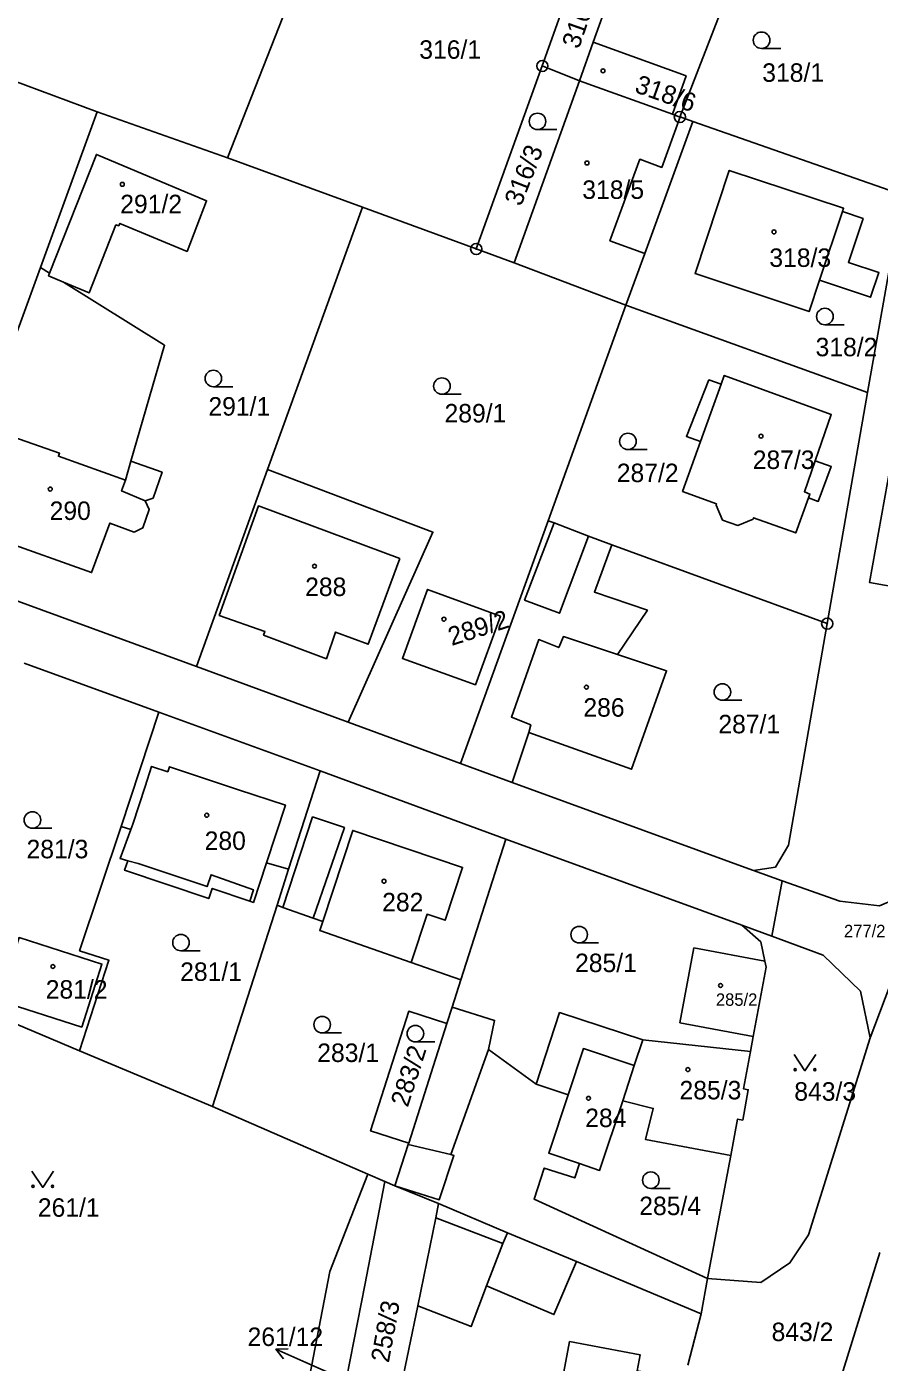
# Model space of a CAD drawing. Extents: x -737240 to -735272, y -1119606 to -1117878.
# Drawn here: x -736920.3 to -736841.8, y -1118698.3 to -1118575.4 of the extents above; entities that cross this region are included whole.
import ezdxf

# ---------------------------------------------------------------- set-up
doc = ezdxf.new("R2010")
doc.units = 0
for name, color, linetype in [('Level 1', 7, 'Continuous'), ('Level 16', 7, 'Continuous'), ('Level 18', 7, 'Continuous'), ('Level 19', 7, 'Continuous'), ('Level 25', 7, 'Continuous'), ('Level 4', 7, 'Continuous')]:
    doc.layers.add(name, color=color, linetype=linetype)

msp = doc.modelspace()

# ---------------------------------------------------------------- linework, layer by layer
at = {"layer": 'Level 1'}
for p, q in [((-736884.08, -1118542.4), (-736901.82, -1118587.48)), ((-736860.19, -1118583.74), (-736854.38, -1118568.77)), ((-736869.77, -1118570.34), (-736872.85, -1118579.04)), ((-736866.31, -1118571.67), (-736868.17, -1118576.85)), ((-736868.17, -1118576.85), (-736869.44, -1118580.4)), ((-736927.48, -1118578.21), (-736913.82, -1118583.26)), ((-736878.93, -1118595.88), (-736872.85, -1118579.04)), ((-736872.85, -1118579.04), (-736869.44, -1118580.4)), ((-736869.44, -1118580.4), (-736875.45, -1118597.16)), ((-736869.44, -1118580.4), (-736860.87, -1118583.47)), ((-736919.05, -1118597.59), (-736913.82, -1118583.26)), ((-736913.82, -1118583.26), (-736901.82, -1118587.48)), ((-736863.41, -1118596.3), (-736858.98, -1118584.15)), ((-736860.87, -1118583.47), (-736860.19, -1118583.74)), ((-736860.16, -1118583.73), (-736860.19, -1118583.74)), ((-736858.98, -1118584.15), (-736860.16, -1118583.73)), ((-736839.7, -1118590.89), (-736858.98, -1118584.15)), ((-736901.82, -1118587.48), (-736889.4, -1118592.03)), ((-736839.7, -1118590.89), (-736842.91, -1118609.08)), ((-736889.4, -1118592.03), (-736898.13, -1118616.16)), ((-736878.93, -1118595.88), (-736889.4, -1118592.03)), ((-736875.45, -1118597.16), (-736878.93, -1118595.88)), ((-736865.15, -1118601.06), (-736863.41, -1118596.3)), ((-736929.17, -1118625.33), (-736919.05, -1118597.59)), ((-736919.05, -1118597.59), (-736918.2, -1118598.12)), ((-736865.15, -1118601.06), (-736875.45, -1118597.16)), ((-736872.31, -1118620.88), (-736865.15, -1118601.06)), ((-736865.15, -1118601.06), (-736842.91, -1118609.08)), ((-736842.91, -1118609.08), (-736846.62, -1118630.35)), ((-736904.69, -1118634.3), (-736898.13, -1118616.16)), ((-736880.39, -1118643.23), (-736872.31, -1118620.88)), ((-736872.31, -1118620.88), (-736871.77, -1118621.09)), ((-736871.77, -1118621.09), (-736868.61, -1118622.29)), ((-736868.61, -1118622.29), (-736866.44, -1118623.11)), ((-736866.44, -1118623.11), (-736846.62, -1118630.35)), ((-736904.69, -1118634.3), (-736924.23, -1118627.14)), ((-736920.54, -1118634), (-736908.15, -1118638.5)), ((-736890.73, -1118639.43), (-736904.69, -1118634.3)), ((-736911.61, -1118649), (-736908.15, -1118638.5)), ((-736908.15, -1118638.5), (-736893.3, -1118643.89)), ((-736890.73, -1118639.43), (-736880.39, -1118643.23)), ((-736874.09, -1118640.36), (-736875.61, -1118644.97)), ((-736893.3, -1118643.89), (-736896.21, -1118652.94)), ((-736893.3, -1118643.89), (-736876.21, -1118650.17)), ((-736875.61, -1118644.97), (-736880.39, -1118643.23)), ((-736910.73, -1118649.3), (-736911.61, -1118649)), ((-736876.21, -1118650.17), (-736880.35, -1118663.11)), ((-736876.21, -1118650.17), (-736854.47, -1118658.08)), ((-736896.21, -1118652.94), (-736898.24, -1118652.36)), ((-736896.21, -1118652.94), (-736897.27, -1118656.26)), ((-736842.68, -1118668.45), (-736836.41, -1118651.87)), ((-736850.78, -1118654), (-736853.4, -1118653.07)), ((-736850.78, -1118654), (-736851.72, -1118659.1)), ((-736897.27, -1118656.26), (-736903.22, -1118674.77)), ((-736896.72, -1118656.46), (-736897.27, -1118656.26)), ((-736893.94, -1118657.45), (-736896.72, -1118656.46)), ((-736893.06, -1118657.76), (-736893.94, -1118657.45)), ((-736854.47, -1118658.08), (-736851.72, -1118659.1)), ((-736880.35, -1118663.11), (-736884.91, -1118661.52)), ((-736931.43, -1118662.93), (-736915.45, -1118669.64)), ((-736880.35, -1118663.11), (-736881.16, -1118665.64)), ((-736881.64, -1118667.13), (-736881.16, -1118665.64)), ((-736881.64, -1118667.13), (-736885.15, -1118678.14)), ((-736863.6, -1118668.63), (-736864.38, -1118671)), ((-736863.6, -1118668.63), (-736853.7, -1118669.73)), ((-736853.44, -1118668.34), (-736853.7, -1118669.73)), ((-736915.45, -1118669.64), (-736903.22, -1118674.77)), ((-736877.8, -1118669.52), (-736873.41, -1118672.71)), ((-736864.38, -1118671), (-736865.45, -1118674.24)), ((-736903.22, -1118674.77), (-736888.91, -1118680.99)), ((-736886.41, -1118682.07), (-736885.19, -1118678.26)), ((-736885.19, -1118678.26), (-736885.15, -1118678.14)), ((-736855.5, -1118679.29), (-736857.63, -1118690.61)), ((-736888.91, -1118680.99), (-736887.33, -1118681.68)), ((-736886.41, -1118682.07), (-736887.33, -1118681.68)), ((-736882.39, -1118683.71), (-736886.41, -1118682.07)), ((-736882.39, -1118683.71), (-736882.66, -1118685.01)), ((-736876.04, -1118686.39), (-736882.39, -1118683.71)), ((-736882.66, -1118685.01), (-736884.32, -1118693.11)), ((-736869.71, -1118689.04), (-736876.04, -1118686.39)), ((-736845.46, -1118700.04), (-736841.79, -1118688.22)), ((-736858.24, -1118693.86), (-736869.71, -1118689.04)), ((-736857.63, -1118690.61), (-736858.24, -1118693.86)), ((-736884.32, -1118693.11), (-736888.6, -1118713.93)), ((-736859.46, -1118698.59), (-736858.24, -1118693.86))]:
    msp.add_line(p, q, dxfattribs=at)
for points in [[(-736809.42, -1118581.87), (-736813.8, -1118584.81), (-736817.74, -1118583.88), (-736820.97, -1118580.42), (-736820.92, -1118578.11), (-736819.89, -1118572.08), (-736832.71, -1118570.04), (-736836.41, -1118590.97), (-736839.69, -1118609.69), (-736842.74, -1118626.55), (-736830.79, -1118628.69), (-736829.09, -1118624.2), (-736823.73, -1118593.67), (-736822.09, -1118591.14), (-736819.33, -1118590.2), (-736816.32, -1118591.29), (-736814.92, -1118596.1)], [(-736868.17, -1118576.85), (-736859.61, -1118579.95), (-736860.87, -1118583.47)], [(-736916.92, -1118598.92), (-736914.55, -1118599.91), (-736912.1, -1118593.66), (-736911.83, -1118593.75), (-736911.73, -1118593.53), (-736905.54, -1118596.11), (-736903.75, -1118591.44), (-736913.89, -1118587.18), (-736918.2, -1118598.12)], [(-736845.22, -1118592.44), (-736845.12, -1118592.13), (-736855.64, -1118588.65), (-736858.79, -1118598.13), (-736848.3, -1118601.64), (-736847.33, -1118598.75)], [(-736847.33, -1118598.75), (-736842.63, -1118600.32), (-736841.87, -1118598.05), (-736844.68, -1118597.11), (-736843.33, -1118593.08), (-736845.22, -1118592.44)], [(-736918.2, -1118598.12), (-736918.29, -1118598.35), (-736916.92, -1118598.92)], [(-736916.92, -1118598.92), (-736907.62, -1118604.73), (-736910.71, -1118615.39)], [(-736847.74, -1118615.38), (-736846.25, -1118611.11), (-736856.1, -1118607.52), (-736856.39, -1118608.32)], [(-736856.39, -1118608.32), (-736857.52, -1118607.92), (-736859.59, -1118613.13), (-736858.29, -1118613.6)], [(-736858.29, -1118613.6), (-736859.94, -1118618.19), (-736856.82, -1118619.33), (-736856.86, -1118619.46), (-736856.25, -1118620.83), (-736854.86, -1118621.31), (-736853.45, -1118620.73), (-736853.4, -1118620.61), (-736849.52, -1118622), (-736848.35, -1118618.78)], [(-736910.71, -1118615.39), (-736907.85, -1118616.42), (-736908.68, -1118618.8), (-736909.41, -1118619.04)], [(-736898.13, -1118616.16), (-736882.92, -1118621.92), (-736890.73, -1118639.43)], [(-736848.35, -1118618.78), (-736847.45, -1118619.11), (-736846.25, -1118615.9), (-736847.74, -1118615.38)], [(-736909.41, -1118619.04), (-736909.03, -1118619.86), (-736909.63, -1118621.55), (-736910.43, -1118621.92), (-736912.66, -1118621.1), (-736914.34, -1118625.66), (-736922.82, -1118622.65)], [(-736866.44, -1118623.11), (-736868.06, -1118627.45), (-736863.18, -1118629.12), (-736865.93, -1118633.19)], [(-736876.7, -1118629.65), (-736879, -1118635.98), (-736885.72, -1118633.55), (-736883.41, -1118627.2), (-736876.7, -1118629.65)], [(-736846.62, -1118630.35), (-736850.18, -1118650.74), (-736851.4, -1118652.77), (-736853.4, -1118653.07)], [(-736865.93, -1118633.19), (-736861.41, -1118634.69), (-736864.64, -1118643.74), (-736874.09, -1118640.36)], [(-736853.4, -1118653.07), (-736853.83, -1118652.92), (-736875.61, -1118644.97)], [(-736915.45, -1118669.64), (-736912.75, -1118661.32), (-736915.44, -1118660.45), (-736911.61, -1118649)], [(-736911, -1118652.16), (-736911.71, -1118651.97), (-736910.73, -1118649.3)], [(-736899.78, -1118655.89), (-736903.23, -1118654.71), (-736903.55, -1118655.65), (-736911.3, -1118653.04), (-736911, -1118652.16)], [(-736898.24, -1118652.36), (-736899.44, -1118656), (-736899.78, -1118655.89)], [(-736836.41, -1118651.87), (-736838.93, -1118655.09), (-736841.8, -1118656.3), (-736845.47, -1118655.88), (-736850.78, -1118654)], [(-736884.91, -1118661.52), (-736893.33, -1118658.58), (-736893.06, -1118657.76)], [(-736854.47, -1118658.08), (-736852.73, -1118659.64), (-736852.36, -1118661.41)], [(-736851.72, -1118659.1), (-736847.01, -1118660.85), (-736843.57, -1118664.15), (-736842.68, -1118668.45)], [(-736915.24, -1118667.47), (-736922.92, -1118665.02), (-736921.01, -1118659.24), (-736913.39, -1118661.68), (-736915.24, -1118667.47)], [(-736852.36, -1118661.41), (-736858.89, -1118660.18), (-736860.19, -1118667.07), (-736853.44, -1118668.34)], [(-736852.36, -1118661.41), (-736852.24, -1118661.96), (-736853.44, -1118668.34)], [(-736885.15, -1118678.14), (-736888.66, -1118677.02), (-736885.14, -1118666.01), (-736881.64, -1118667.13)], [(-736881.16, -1118665.64), (-736877.24, -1118666.86), (-736877.8, -1118669.52)], [(-736873.41, -1118672.71), (-736871.26, -1118666.13), (-736863.6, -1118668.63)], [(-736857.63, -1118690.61), (-736852.72, -1118690.96), (-736850.05, -1118689.16), (-736848.36, -1118686.59), (-736842.68, -1118668.45)], [(-736853.7, -1118669.73), (-736854.34, -1118673.15), (-736853.9, -1118673.23), (-736854.4, -1118676.03), (-736854.87, -1118675.94), (-736855.5, -1118679.29)], [(-736865.45, -1118674.24), (-736867.57, -1118680.65), (-736869.42, -1118680.03)], [(-736855.5, -1118679.29), (-736863.36, -1118677.81), (-736862.64, -1118674.95), (-736865.45, -1118674.24)], [(-736869.42, -1118680.03), (-736869.86, -1118681.35), (-736872.67, -1118680.44), (-736873.61, -1118683.31), (-736857.63, -1118690.61)], [(-736893.56, -1118713.53), (-736896.29, -1118710.13), (-736892.41, -1118689.95), (-736889.47, -1118682.42), (-736888.91, -1118680.99)], [(-736887.33, -1118681.68), (-736889.19, -1118691.21), (-736893.56, -1118713.53)]]:
    msp.add_lwpolyline(points, dxfattribs=at)
at = {"layer": 'Level 16'}
for points in [[(-736896.661, -1118697.977), (-736897.373, -1118697.115), (-736896.256, -1118697.063)], [(-736892.75, -1118699.16), (-736894.63, -1118698.33), (-736897.373, -1118697.115)]]:
    msp.add_lwpolyline(points, dxfattribs=at)
at = {"layer": 'Level 25'}
for p, q in [((-736850.888, -1118577.43), (-736852.67, -1118577.43)), ((-736871.508, -1118584.9), (-736873.29, -1118584.9)), ((-736845.058, -1118602.85), (-736846.84, -1118602.85)), ((-736901.348, -1118608.55), (-736903.13, -1118608.55)), ((-736880.308, -1118609.25), (-736882.09, -1118609.25)), ((-736863.188, -1118614.34), (-736864.97, -1118614.34)), ((-736854.488, -1118637.4), (-736856.27, -1118637.4)), ((-736917.998, -1118649.17), (-736919.78, -1118649.17)), ((-736867.678, -1118659.72), (-736869.46, -1118659.72)), ((-736904.328, -1118660.45), (-736906.11, -1118660.45)), ((-736891.328, -1118668), (-736893.11, -1118668)), ((-736882.748, -1118668.83), (-736884.53, -1118668.83)), ((-736861.078, -1118682.31), (-736862.86, -1118682.31))]:
    msp.add_line(p, q, dxfattribs=at)
for points in [[(-736847.67, -1118669.99), (-736848.67, -1118671.49), (-736849.67, -1118669.99)], [(-736917.83, -1118680.72), (-736918.83, -1118682.22), (-736919.83, -1118680.72)]]:
    msp.add_lwpolyline(points, dxfattribs=at)
for centre in [(-736849.57, -1118671.39), (-736847.77, -1118671.39), (-736919.73, -1118682.12), (-736917.93, -1118682.12)]:
    msp.add_circle(centre, 0.1, dxfattribs=at)
for centre, major_axis, ratio in [((-736852.67, -1118576.674), (0.764, 0), 0.9894236), ((-736872.85, -1118579.04), (0.516, 0), 0.9848078), ((-736872.85, -1118579.04), (0.0375, 0), 0.9848078), ((-736867.26, -1118579.49), (0.18, 0), 0.9848078), ((-736873.29, -1118584.144), (0.764, 0), 0.9894236), ((-736860.19, -1118583.74), (0.516, 0), 0.9848078), ((-736860.19, -1118583.74), (0.0375, 0), 0.9848078), ((-736868.74, -1118587.97), (0.18, 0), 0.9848078), ((-736911.51, -1118589.93), (0.18, 0), 0.9848078), ((-736851.52, -1118594.31), (0.18, 0), 0.9848078), ((-736878.93, -1118595.88), (0.516, 0), 0.9848078), ((-736878.93, -1118595.88), (0.0375, 0), 0.9848078), ((-736846.84, -1118602.094), (0.764, 0), 0.9894236), ((-736903.13, -1118607.794), (0.764, 0), 0.9894236), ((-736882.09, -1118608.494), (0.764, 0), 0.9894236), ((-736864.97, -1118613.584), (0.764, 0), 0.9894236), ((-736852.72, -1118613.1), (0.18, 0), 0.9848078), ((-736918.14, -1118617.97), (0.18, 0), 0.9848078), ((-736893.82, -1118625.06), (0.18, 0), 0.9848078), ((-736881.91, -1118629.94), (0.172, 0.056), 0.9848078), ((-736846.62, -1118630.35), (0.516, 0), 0.9848078), ((-736846.62, -1118630.35), (0.0375, 0), 0.9848078), ((-736868.79, -1118636.19), (0.18, 0), 0.9848078), ((-736856.27, -1118636.644), (0.764, 0), 0.9894236), ((-736919.78, -1118648.414), (0.764, 0), 0.9894236), ((-736903.74, -1118647.98), (0.18, 0), 0.9848078), ((-736887.42, -1118654.05), (0.18, 0), 0.9848078), ((-736906.11, -1118659.694), (0.764, 0), 0.9894236), ((-736869.46, -1118658.964), (0.764, 0), 0.9894236), ((-736917.9, -1118661.89), (0.18, 0), 0.9848078), ((-736856.44, -1118663.64), (0.18, 0), 0.9848078), ((-736893.11, -1118667.244), (0.764, 0), 0.9894236), ((-736884.53, -1118668.074), (0.764, 0), 0.9894236), ((-736859.45, -1118671.38), (0.18, 0), 0.9848078), ((-736868.6, -1118674.02), (0.18, 0), 0.9848078), ((-736862.86, -1118681.554), (0.764, 0), 0.9894236)]:
    msp.add_ellipse(centre, major_axis=major_axis, ratio=ratio, dxfattribs=at)
at = {"layer": 'Level 4'}
for p, q in [((-736845.22, -1118592.44), (-736847.33, -1118598.75)), ((-736856.39, -1118608.32), (-736858.29, -1118613.6)), ((-736911.22, -1118617.16), (-736910.71, -1118615.39)), ((-736877.8, -1118669.52), (-736881.28, -1118679.2)), ((-736870.47, -1118673.69), (-736873.41, -1118672.71)), ((-736881.28, -1118679.2), (-736885.19, -1118678.26)), ((-736876.47, -1118687.37), (-736882.66, -1118685.01)), ((-736878, -1118691.28), (-736876.47, -1118687.37)), ((-736876.04, -1118686.39), (-736876.47, -1118687.37))]:
    msp.add_line(p, q, dxfattribs=at)
for points in [[(-736860.16, -1118583.73), (-736861.86, -1118588.37), (-736863.87, -1118587.63), (-736866.63, -1118595.13), (-736863.41, -1118596.3)], [(-736922.82, -1118622.65), (-736922.59, -1118621.98), (-736924.41, -1118621.35), (-736921.58, -1118613.15), (-736917.29, -1118614.68), (-736917.39, -1118614.95), (-736911.22, -1118617.16)], [(-736847.74, -1118615.38), (-736848.73, -1118618.21), (-736848.22, -1118618.43), (-736848.35, -1118618.78)], [(-736909.41, -1118619.04), (-736911.58, -1118618.14), (-736911.22, -1118617.16)], [(-736885.97, -1118624.37), (-736888.89, -1118632.24), (-736891.88, -1118631.13), (-736892.72, -1118633.58), (-736898.5, -1118631.4), (-736898.38, -1118631.08), (-736902.58, -1118629.6), (-736898.98, -1118619.52), (-736885.97, -1118624.37)], [(-736871.77, -1118621.09), (-736874.48, -1118628.19), (-736871.26, -1118629.39), (-736868.61, -1118622.29)], [(-736865.93, -1118633.19), (-736870.91, -1118631.54), (-736871.34, -1118632.56), (-736873.18, -1118631.81), (-736875.69, -1118638.94), (-736873.91, -1118639.67), (-736874.09, -1118640.36)], [(-736898.24, -1118652.36), (-736896.5, -1118647.04), (-736900.81, -1118645.63), (-736907.16, -1118643.52), (-736907.32, -1118643.98), (-736908.82, -1118643.48), (-736909.42, -1118645.34), (-736910.54, -1118648.79), (-736910.73, -1118649.3)], [(-736896.72, -1118656.46), (-736893.99, -1118648.13), (-736891.06, -1118649.12), (-736893.94, -1118657.45)], [(-736893.06, -1118657.76), (-736890.3, -1118649.37), (-736880.19, -1118652.78), (-736881.79, -1118657.64), (-736883.45, -1118657.09), (-736884.91, -1118661.52)], [(-736911, -1118652.16), (-736910.04, -1118652.41), (-736903.7, -1118654.55), (-736903.34, -1118653.46), (-736899.44, -1118654.84), (-736899.78, -1118655.89)], [(-736870.47, -1118673.69), (-736869.06, -1118669.45), (-736864.38, -1118671)], [(-736870.47, -1118673.69), (-736872.25, -1118679.07), (-736869.42, -1118680.03)], [(-736881.28, -1118679.2), (-736880.99, -1118679.29), (-736882.33, -1118683.35), (-736886.41, -1118682.07)], [(-736869.71, -1118689.04), (-736871.78, -1118693.92), (-736878, -1118691.28)], [(-736884.32, -1118693.11), (-736879.4, -1118695.03), (-736878, -1118691.28)], [(-736861.29, -1118699.62), (-736862.62, -1118706.89), (-736863.88, -1118707.8), (-736872.19, -1118706.24), (-736870.34, -1118696.4), (-736863.85, -1118697.62), (-736864.13, -1118699.1), (-736861.29, -1118699.62)]]:
    msp.add_lwpolyline(points, dxfattribs=at)

# ---------------------------------------------------------------- texts
at = {"layer": 'Level 16'}
msp.add_text('261/12', height=1.7, dxfattribs=at).set_placement((-736899.98, -1118696.81))
at = {"layer": 'Level 18'}
for s, rotation, p in [('316/2', 70.76448, (-736869.49, -1118577.554)), ('316/3', 68.60655, (-736874.815, -1118592.031)), ('283/2', 72.08586, (-736885.236, -1118674.918)), ('258/3', 79.61823, (-736886.98, -1118698.41))]:
    msp.add_text(s, height=1.7, rotation=rotation, dxfattribs=at).set_placement(p)
for s, height, p in [('316/1', 1.7, (-736884.175, -1118578.38)), ('318/1', 1.7, (-736852.605, -1118580.5)), ('318/2', 1.7, (-736847.695, -1118605.75)), ('291/1', 1.7, (-736903.585, -1118611.21)), ('289/1', 1.7, (-736881.85, -1118611.84)), ('287/2', 1.7, (-736865.995, -1118617.33)), ('287/1', 1.7, (-736856.645, -1118640.44)), ('281/3', 1.7, (-736920.325, -1118651.94)), ('277/2', 1.14, (-736845.08, -1118659.2)), ('281/1', 1.7, (-736906.185, -1118663.22)), ('285/1', 1.7, (-736869.835, -1118662.41)), ('283/1', 1.7, (-736893.565, -1118670.68)), ('843/3', 1.7, (-736849.655, -1118674.24)), ('261/1', 1.7, (-736919.285, -1118684.92)), ('285/4', 1.7, (-736863.925, -1118684.77)), ('843/2', 1.7, (-736851.745, -1118696.36))]:
    msp.add_text(s, height=height, dxfattribs=at).set_placement(p)
at = {"layer": 'Level 19'}
for s, rotation, p in [('318/6', 340.52706, (-736864.446, -1118581.42)), ('289/2', 18, (-736881.19, -1118632.41))]:
    msp.add_text(s, height=1.7, rotation=rotation, dxfattribs=at).set_placement(p)
for s, height, p in [('318/5', 1.7, (-736869.17, -1118591.27)), ('291/2', 1.7, (-736911.7, -1118592.59)), ('318/3', 1.7, (-736851.95, -1118597.53)), ('287/3', 1.7, (-736853.48, -1118616.12)), ('290', 1.7, (-736918.2, -1118620.81)), ('288', 1.7, (-736894.68, -1118627.81)), ('286', 1.7, (-736869.07, -1118638.91)), ('280', 1.7, (-736903.93, -1118651.17)), ('282', 1.7, (-736887.59, -1118656.82)), ('281/2', 1.7, (-736918.56, -1118664.85)), ('285/2', 1.14, (-736856.87, -1118665.51)), ('285/3', 1.7, (-736860.22, -1118674.12)), ('284', 1.7, (-736868.9, -1118676.67))]:
    msp.add_text(s, height=height, dxfattribs=at).set_placement(p)

doc.saveas('drawing.dxf')
